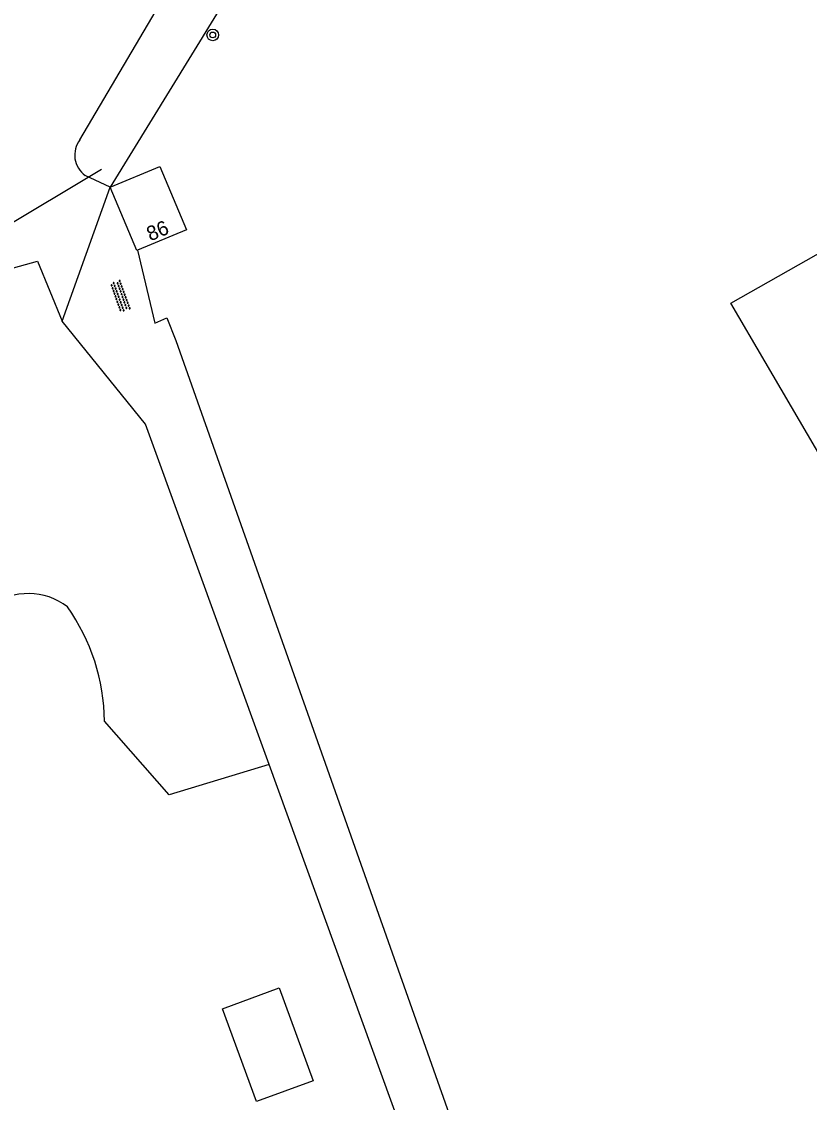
# Model space of a CAD drawing. Extents: x 135999 to 138000, y 396000 to 398501.
# Drawn here: x 137170.8 to 137225, y 398183.9 to 398258.2 of the extents above; entities that cross this region are included whole.
import ezdxf

# ---------------------------------------------------------------- set-up
doc = ezdxf.new("R2010")
doc.units = 0
for name, color, linetype in [('gg-afsc-erfafscheiding', 7, 'Continuous'), ('gg-afsc-hekwerk', 7, 'Continuous'), ('gg-anno-huisnummerreeks BGT', 7, 'Continuous'), ('gg-bbg-gedigitaliseerde bijgebouw', 7, 'Continuous'), ('gg-bbg-hoofdgebouw', 7, 'Continuous'), ('gg-kntw-bovenkant insteek waterloop', 7, 'Continuous'), ('gg-kwrk-duiker nz buis', 7, 'Continuous'), ('gt-grn-groengrens', 7, 'Continuous'), ('gt-grn-vlakafsluiter', 7, 'Continuous'), ('gt-symb-boom', 7, 'Continuous'), ('gt-symb-overige verharding', 7, 'Continuous')]:
    doc.layers.add(name, color=color, linetype=linetype)

# ---------------------------------------------------------------- blocks, each defined once
blk = doc.blocks.new('gt0-BOOM')
at = {"layer": 'gt-symb-boom'}
for radius in [0.4, 0.2]:
    blk.add_circle((0, 0), radius, dxfattribs=at)
blk = doc.blocks.new('gt0-OVH')
at = {"layer": 'gt-symb-overige verharding'}
for points in [[(-0.972, 0.298), (-0.967, 0.308), (-0.965, 0.319), (-0.966, 0.33), (-0.971, 0.34), (-0.978, 0.348), (-0.988, 0.353), (-0.999, 0.355), (-1.01, 0.354), (-1.02, 0.349), (-1.028, 0.342), (-1.033, 0.332), (-1.035, 0.321), (-1.034, 0.31), (-1.029, 0.3), (-1.022, 0.292), (-1.012, 0.287), (-1.001, 0.285), (-0.99, 0.286), (-0.98, 0.291)], [(-0.872, 0.106), (-0.867, 0.116), (-0.865, 0.126), (-0.866, 0.137), (-0.871, 0.147), (-0.878, 0.156), (-0.888, 0.161), (-0.899, 0.163), (-0.91, 0.162), (-0.92, 0.157), (-0.928, 0.15), (-0.933, 0.14), (-0.935, 0.129), (-0.934, 0.118), (-0.929, 0.108), (-0.922, 0.1), (-0.912, 0.095), (-0.901, 0.092), (-0.89, 0.094), (-0.88, 0.098)], [(-0.772, 0.298), (-0.767, 0.308), (-0.765, 0.319), (-0.766, 0.33), (-0.771, 0.34), (-0.778, 0.348), (-0.788, 0.353), (-0.799, 0.355), (-0.81, 0.354), (-0.82, 0.349), (-0.828, 0.342), (-0.833, 0.332), (-0.835, 0.321), (-0.834, 0.31), (-0.829, 0.3), (-0.822, 0.292), (-0.812, 0.287), (-0.801, 0.285), (-0.79, 0.286), (-0.78, 0.291)], [(-0.672, 0.106), (-0.667, 0.116), (-0.665, 0.126), (-0.666, 0.137), (-0.671, 0.147), (-0.678, 0.156), (-0.688, 0.161), (-0.699, 0.163), (-0.71, 0.162), (-0.72, 0.157), (-0.728, 0.15), (-0.733, 0.14), (-0.735, 0.129), (-0.734, 0.118), (-0.729, 0.108), (-0.722, 0.1), (-0.712, 0.095), (-0.701, 0.092), (-0.69, 0.094), (-0.68, 0.098)], [(-0.572, 0.298), (-0.567, 0.308), (-0.565, 0.319), (-0.566, 0.33), (-0.571, 0.34), (-0.578, 0.348), (-0.588, 0.353), (-0.599, 0.355), (-0.61, 0.354), (-0.62, 0.349), (-0.628, 0.342), (-0.633, 0.332), (-0.635, 0.321), (-0.634, 0.31), (-0.629, 0.3), (-0.622, 0.292), (-0.612, 0.287), (-0.601, 0.285), (-0.59, 0.286), (-0.58, 0.291)], [(-0.472, 0.106), (-0.467, 0.116), (-0.465, 0.126), (-0.466, 0.137), (-0.471, 0.147), (-0.478, 0.156), (-0.488, 0.161), (-0.499, 0.163), (-0.51, 0.162), (-0.52, 0.157), (-0.528, 0.15), (-0.533, 0.14), (-0.535, 0.129), (-0.534, 0.118), (-0.529, 0.108), (-0.522, 0.1), (-0.512, 0.095), (-0.501, 0.092), (-0.49, 0.094), (-0.48, 0.098)], [(-0.372, 0.298), (-0.367, 0.308), (-0.365, 0.319), (-0.366, 0.33), (-0.371, 0.34), (-0.378, 0.348), (-0.388, 0.353), (-0.399, 0.355), (-0.41, 0.354), (-0.42, 0.349), (-0.428, 0.342), (-0.433, 0.332), (-0.435, 0.321), (-0.434, 0.31), (-0.429, 0.3), (-0.422, 0.292), (-0.412, 0.287), (-0.401, 0.285), (-0.39, 0.286), (-0.38, 0.291)], [(-0.272, 0.106), (-0.267, 0.116), (-0.265, 0.126), (-0.266, 0.137), (-0.271, 0.147), (-0.278, 0.156), (-0.288, 0.161), (-0.299, 0.163), (-0.31, 0.162), (-0.32, 0.157), (-0.328, 0.15), (-0.333, 0.14), (-0.335, 0.129), (-0.334, 0.118), (-0.329, 0.108), (-0.322, 0.1), (-0.312, 0.095), (-0.301, 0.092), (-0.29, 0.094), (-0.28, 0.098)], [(-0.172, 0.298), (-0.167, 0.308), (-0.165, 0.319), (-0.166, 0.33), (-0.171, 0.34), (-0.178, 0.348), (-0.188, 0.353), (-0.199, 0.355), (-0.21, 0.354), (-0.22, 0.349), (-0.228, 0.342), (-0.233, 0.332), (-0.235, 0.321), (-0.234, 0.31), (-0.229, 0.3), (-0.222, 0.292), (-0.212, 0.287), (-0.201, 0.285), (-0.19, 0.286), (-0.18, 0.291)], [(-0.072, 0.106), (-0.067, 0.116), (-0.065, 0.126), (-0.066, 0.137), (-0.071, 0.147), (-0.078, 0.156), (-0.088, 0.161), (-0.099, 0.163), (-0.11, 0.162), (-0.12, 0.157), (-0.128, 0.15), (-0.133, 0.14), (-0.135, 0.129), (-0.134, 0.118), (-0.129, 0.108), (-0.122, 0.1), (-0.112, 0.095), (-0.101, 0.092), (-0.09, 0.094), (-0.08, 0.098)], [(0.028, 0.298), (0.033, 0.308), (0.035, 0.319), (0.034, 0.33), (0.029, 0.34), (0.022, 0.348), (0.012, 0.353), (0.001, 0.355), (-0.01, 0.354), (-0.02, 0.349), (-0.028, 0.342), (-0.033, 0.332), (-0.035, 0.321), (-0.034, 0.31), (-0.029, 0.3), (-0.022, 0.292), (-0.012, 0.287), (-0.001, 0.285), (0.01, 0.286), (0.02, 0.291)], [(0.128, 0.106), (0.133, 0.116), (0.135, 0.126), (0.134, 0.137), (0.129, 0.147), (0.122, 0.156), (0.112, 0.161), (0.101, 0.163), (0.09, 0.162), (0.08, 0.157), (0.072, 0.15), (0.067, 0.14), (0.065, 0.129), (0.066, 0.118), (0.071, 0.108), (0.078, 0.1), (0.088, 0.095), (0.099, 0.092), (0.11, 0.094), (0.12, 0.098)], [(0.228, 0.298), (0.233, 0.308), (0.235, 0.319), (0.234, 0.33), (0.229, 0.34), (0.222, 0.348), (0.212, 0.353), (0.201, 0.355), (0.19, 0.354), (0.18, 0.349), (0.172, 0.342), (0.167, 0.332), (0.165, 0.321), (0.166, 0.31), (0.171, 0.3), (0.178, 0.292), (0.188, 0.287), (0.199, 0.285), (0.21, 0.286), (0.22, 0.291)], [(0.328, 0.106), (0.333, 0.116), (0.335, 0.126), (0.334, 0.137), (0.329, 0.147), (0.322, 0.156), (0.312, 0.161), (0.301, 0.163), (0.29, 0.162), (0.28, 0.157), (0.272, 0.15), (0.267, 0.14), (0.265, 0.129), (0.266, 0.118), (0.271, 0.108), (0.278, 0.1), (0.288, 0.095), (0.299, 0.092), (0.31, 0.094), (0.32, 0.098)], [(0.428, 0.298), (0.433, 0.308), (0.435, 0.319), (0.434, 0.33), (0.429, 0.34), (0.422, 0.348), (0.412, 0.353), (0.401, 0.355), (0.39, 0.354), (0.38, 0.349), (0.372, 0.342), (0.367, 0.332), (0.365, 0.321), (0.366, 0.31), (0.371, 0.3), (0.378, 0.292), (0.388, 0.287), (0.399, 0.285), (0.41, 0.286), (0.42, 0.291)], [(0.528, 0.106), (0.533, 0.116), (0.535, 0.126), (0.534, 0.137), (0.529, 0.147), (0.522, 0.156), (0.512, 0.161), (0.501, 0.163), (0.49, 0.162), (0.48, 0.157), (0.472, 0.15), (0.467, 0.14), (0.465, 0.129), (0.466, 0.118), (0.471, 0.108), (0.478, 0.1), (0.488, 0.095), (0.499, 0.092), (0.51, 0.094), (0.52, 0.098)], [(0.628, 0.298), (0.633, 0.308), (0.635, 0.319), (0.634, 0.33), (0.629, 0.34), (0.622, 0.348), (0.612, 0.353), (0.601, 0.355), (0.59, 0.354), (0.58, 0.349), (0.572, 0.342), (0.567, 0.332), (0.565, 0.321), (0.566, 0.31), (0.571, 0.3), (0.578, 0.292), (0.588, 0.287), (0.599, 0.285), (0.61, 0.286), (0.62, 0.291)], [(0.728, 0.106), (0.733, 0.116), (0.735, 0.126), (0.734, 0.137), (0.729, 0.147), (0.722, 0.156), (0.712, 0.161), (0.701, 0.163), (0.69, 0.162), (0.68, 0.157), (0.672, 0.15), (0.667, 0.14), (0.665, 0.129), (0.666, 0.118), (0.671, 0.108), (0.678, 0.1), (0.688, 0.095), (0.699, 0.092), (0.71, 0.094), (0.72, 0.098)], [(0.828, 0.298), (0.833, 0.308), (0.835, 0.319), (0.834, 0.33), (0.829, 0.34), (0.822, 0.348), (0.812, 0.353), (0.801, 0.355), (0.79, 0.354), (0.78, 0.349), (0.772, 0.342), (0.767, 0.332), (0.765, 0.321), (0.766, 0.31), (0.771, 0.3), (0.778, 0.292), (0.788, 0.287), (0.799, 0.285), (0.81, 0.286), (0.82, 0.291)], [(0.928, 0.106), (0.933, 0.116), (0.935, 0.126), (0.934, 0.137), (0.929, 0.147), (0.922, 0.156), (0.912, 0.161), (0.901, 0.163), (0.89, 0.162), (0.88, 0.157), (0.872, 0.15), (0.867, 0.14), (0.865, 0.129), (0.866, 0.118), (0.871, 0.108), (0.878, 0.1), (0.888, 0.095), (0.899, 0.092), (0.91, 0.094), (0.92, 0.098)], [(1.028, 0.298), (1.033, 0.308), (1.035, 0.319), (1.034, 0.33), (1.029, 0.34), (1.022, 0.348), (1.012, 0.353), (1.001, 0.355), (0.99, 0.354), (0.98, 0.349), (0.972, 0.342), (0.967, 0.332), (0.965, 0.321), (0.966, 0.31), (0.971, 0.3), (0.978, 0.292), (0.988, 0.287), (0.999, 0.285), (1.01, 0.286), (1.02, 0.291)], [(-0.972, -0.142), (-0.967, -0.132), (-0.965, -0.121), (-0.966, -0.11), (-0.971, -0.1), (-0.978, -0.092), (-0.988, -0.087), (-0.999, -0.085), (-1.01, -0.086), (-1.02, -0.091), (-1.028, -0.098), (-1.033, -0.108), (-1.035, -0.119), (-1.034, -0.13), (-1.029, -0.14), (-1.022, -0.148), (-1.012, -0.153), (-1.001, -0.155), (-0.99, -0.154), (-0.98, -0.149)], [(-0.872, -0.334), (-0.867, -0.324), (-0.865, -0.314), (-0.866, -0.303), (-0.871, -0.293), (-0.878, -0.284), (-0.888, -0.279), (-0.899, -0.277), (-0.91, -0.278), (-0.92, -0.283), (-0.928, -0.29), (-0.933, -0.3), (-0.935, -0.311), (-0.934, -0.322), (-0.929, -0.332), (-0.922, -0.34), (-0.912, -0.345), (-0.901, -0.348), (-0.89, -0.346), (-0.88, -0.342)], [(-0.772, -0.142), (-0.767, -0.132), (-0.765, -0.121), (-0.766, -0.11), (-0.771, -0.1), (-0.778, -0.092), (-0.788, -0.087), (-0.799, -0.085), (-0.81, -0.086), (-0.82, -0.091), (-0.828, -0.098), (-0.833, -0.108), (-0.835, -0.119), (-0.834, -0.13), (-0.829, -0.14), (-0.822, -0.148), (-0.812, -0.153), (-0.801, -0.155), (-0.79, -0.154), (-0.78, -0.149)], [(-0.672, -0.334), (-0.667, -0.324), (-0.665, -0.314), (-0.666, -0.303), (-0.671, -0.293), (-0.678, -0.284), (-0.688, -0.279), (-0.699, -0.277), (-0.71, -0.278), (-0.72, -0.283), (-0.728, -0.29), (-0.733, -0.3), (-0.735, -0.311), (-0.734, -0.322), (-0.729, -0.332), (-0.722, -0.34), (-0.712, -0.345), (-0.701, -0.348), (-0.69, -0.346), (-0.68, -0.342)], [(-0.572, -0.142), (-0.567, -0.132), (-0.565, -0.121), (-0.566, -0.11), (-0.571, -0.1), (-0.578, -0.092), (-0.588, -0.087), (-0.599, -0.085), (-0.61, -0.086), (-0.62, -0.091), (-0.628, -0.098), (-0.633, -0.108), (-0.635, -0.119), (-0.634, -0.13), (-0.629, -0.14), (-0.622, -0.148), (-0.612, -0.153), (-0.601, -0.155), (-0.59, -0.154), (-0.58, -0.149)], [(-0.472, -0.334), (-0.467, -0.324), (-0.465, -0.314), (-0.466, -0.303), (-0.471, -0.293), (-0.478, -0.284), (-0.488, -0.279), (-0.499, -0.277), (-0.51, -0.278), (-0.52, -0.283), (-0.528, -0.29), (-0.533, -0.3), (-0.535, -0.311), (-0.534, -0.322), (-0.529, -0.332), (-0.522, -0.34), (-0.512, -0.345), (-0.501, -0.348), (-0.49, -0.346), (-0.48, -0.342)], [(-0.372, -0.142), (-0.367, -0.132), (-0.365, -0.121), (-0.366, -0.11), (-0.371, -0.1), (-0.378, -0.092), (-0.388, -0.087), (-0.399, -0.085), (-0.41, -0.086), (-0.42, -0.091), (-0.428, -0.098), (-0.433, -0.108), (-0.435, -0.119), (-0.434, -0.13), (-0.429, -0.14), (-0.422, -0.148), (-0.412, -0.153), (-0.401, -0.155), (-0.39, -0.154), (-0.38, -0.149)], [(-0.272, -0.334), (-0.267, -0.324), (-0.265, -0.314), (-0.266, -0.303), (-0.271, -0.293), (-0.278, -0.284), (-0.288, -0.279), (-0.299, -0.277), (-0.31, -0.278), (-0.32, -0.283), (-0.328, -0.29), (-0.333, -0.3), (-0.335, -0.311), (-0.334, -0.322), (-0.329, -0.332), (-0.322, -0.34), (-0.312, -0.345), (-0.301, -0.348), (-0.29, -0.346), (-0.28, -0.342)], [(-0.172, -0.142), (-0.167, -0.132), (-0.165, -0.121), (-0.166, -0.11), (-0.171, -0.1), (-0.178, -0.092), (-0.188, -0.087), (-0.199, -0.085), (-0.21, -0.086), (-0.22, -0.091), (-0.228, -0.098), (-0.233, -0.108), (-0.235, -0.119), (-0.234, -0.13), (-0.229, -0.14), (-0.222, -0.148), (-0.212, -0.153), (-0.201, -0.155), (-0.19, -0.154), (-0.18, -0.149)], [(-0.072, -0.334), (-0.067, -0.324), (-0.065, -0.314), (-0.066, -0.303), (-0.071, -0.293), (-0.078, -0.284), (-0.088, -0.279), (-0.099, -0.277), (-0.11, -0.278), (-0.12, -0.283), (-0.128, -0.29), (-0.133, -0.3), (-0.135, -0.311), (-0.134, -0.322), (-0.129, -0.332), (-0.122, -0.34), (-0.112, -0.345), (-0.101, -0.348), (-0.09, -0.346), (-0.08, -0.342)], [(0.028, -0.142), (0.033, -0.132), (0.035, -0.121), (0.034, -0.11), (0.029, -0.1), (0.022, -0.092), (0.012, -0.087), (0.001, -0.085), (-0.01, -0.086), (-0.02, -0.091), (-0.028, -0.098), (-0.033, -0.108), (-0.035, -0.119), (-0.034, -0.13), (-0.029, -0.14), (-0.022, -0.148), (-0.012, -0.153), (-0.001, -0.155), (0.01, -0.154), (0.02, -0.149)], [(0.128, -0.334), (0.133, -0.324), (0.135, -0.314), (0.134, -0.303), (0.129, -0.293), (0.122, -0.284), (0.112, -0.279), (0.101, -0.277), (0.09, -0.278), (0.08, -0.283), (0.072, -0.29), (0.067, -0.3), (0.065, -0.311), (0.066, -0.322), (0.071, -0.332), (0.078, -0.34), (0.088, -0.345), (0.099, -0.348), (0.11, -0.346), (0.12, -0.342)], [(0.228, -0.142), (0.233, -0.132), (0.235, -0.121), (0.234, -0.11), (0.229, -0.1), (0.222, -0.092), (0.212, -0.087), (0.201, -0.085), (0.19, -0.086), (0.18, -0.091), (0.172, -0.098), (0.167, -0.108), (0.165, -0.119), (0.166, -0.13), (0.171, -0.14), (0.178, -0.148), (0.188, -0.153), (0.199, -0.155), (0.21, -0.154), (0.22, -0.149)], [(0.328, -0.334), (0.333, -0.324), (0.335, -0.314), (0.334, -0.303), (0.329, -0.293), (0.322, -0.284), (0.312, -0.279), (0.301, -0.277), (0.29, -0.278), (0.28, -0.283), (0.272, -0.29), (0.267, -0.3), (0.265, -0.311), (0.266, -0.322), (0.271, -0.332), (0.278, -0.34), (0.288, -0.345), (0.299, -0.348), (0.31, -0.346), (0.32, -0.342)], [(0.428, -0.142), (0.433, -0.132), (0.435, -0.121), (0.434, -0.11), (0.429, -0.1), (0.422, -0.092), (0.412, -0.087), (0.401, -0.085), (0.39, -0.086), (0.38, -0.091), (0.372, -0.098), (0.367, -0.108), (0.365, -0.119), (0.366, -0.13), (0.371, -0.14), (0.378, -0.148), (0.388, -0.153), (0.399, -0.155), (0.41, -0.154), (0.42, -0.149)], [(0.528, -0.334), (0.533, -0.324), (0.535, -0.314), (0.534, -0.303), (0.529, -0.293), (0.522, -0.284), (0.512, -0.279), (0.501, -0.277), (0.49, -0.278), (0.48, -0.283), (0.472, -0.29), (0.467, -0.3), (0.465, -0.311), (0.466, -0.322), (0.471, -0.332), (0.478, -0.34), (0.488, -0.345), (0.499, -0.348), (0.51, -0.346), (0.52, -0.342)], [(0.628, -0.142), (0.633, -0.132), (0.635, -0.121), (0.634, -0.11), (0.629, -0.1), (0.622, -0.092), (0.612, -0.087), (0.601, -0.085), (0.59, -0.086), (0.58, -0.091), (0.572, -0.098), (0.567, -0.108), (0.565, -0.119), (0.566, -0.13), (0.571, -0.14), (0.578, -0.148), (0.588, -0.153), (0.599, -0.155), (0.61, -0.154), (0.62, -0.149)], [(0.728, -0.334), (0.733, -0.324), (0.735, -0.314), (0.734, -0.303), (0.729, -0.293), (0.722, -0.284), (0.712, -0.279), (0.701, -0.277), (0.69, -0.278), (0.68, -0.283), (0.672, -0.29), (0.667, -0.3), (0.665, -0.311), (0.666, -0.322), (0.671, -0.332), (0.678, -0.34), (0.688, -0.345), (0.699, -0.348), (0.71, -0.346), (0.72, -0.342)], [(0.828, -0.142), (0.833, -0.132), (0.835, -0.121), (0.834, -0.11), (0.829, -0.1), (0.822, -0.092), (0.812, -0.087), (0.801, -0.085), (0.79, -0.086), (0.78, -0.091), (0.772, -0.098), (0.767, -0.108), (0.765, -0.119), (0.766, -0.13), (0.771, -0.14), (0.778, -0.148), (0.788, -0.153), (0.799, -0.155), (0.81, -0.154), (0.82, -0.149)], [(0.928, -0.334), (0.933, -0.324), (0.935, -0.314), (0.934, -0.303), (0.929, -0.293), (0.922, -0.284), (0.912, -0.279), (0.901, -0.277), (0.89, -0.278), (0.88, -0.283), (0.872, -0.29), (0.867, -0.3), (0.865, -0.311), (0.866, -0.322), (0.871, -0.332), (0.878, -0.34), (0.888, -0.345), (0.899, -0.348), (0.91, -0.346), (0.92, -0.342)], [(1.028, -0.142), (1.033, -0.132), (1.035, -0.121), (1.034, -0.11), (1.029, -0.1), (1.022, -0.092), (1.012, -0.087), (1.001, -0.085), (0.99, -0.086), (0.98, -0.091), (0.972, -0.098), (0.967, -0.108), (0.965, -0.119), (0.966, -0.13), (0.971, -0.14), (0.978, -0.148), (0.988, -0.153), (0.999, -0.155), (1.01, -0.154), (1.02, -0.149)]]:
    blk.add_lwpolyline(points, close=True, dxfattribs=at)

msp = doc.modelspace()

# ---------------------------------------------------------------- linework, layer by layer
at = {"layer": 'gg-afsc-erfafscheiding'}
msp.add_lwpolyline([(137167.08, 398240.394), (137171.889, 398241.726), (137173.602, 398237.596)], dxfattribs=at)
at = {"layer": 'gg-afsc-hekwerk'}
for p, q in [((137173.602, 398237.596), (137176.91, 398246.82)), ((137218.921, 398121.46), (137187.826, 398207.11))]:
    msp.add_line(p, q, dxfattribs=at)
for points in [[(137178.772, 398242.487), (137179.979, 398237.47), (137180.79, 398237.841), (137181.415, 398236.286), (137221.854, 398121.81)], [(137178.772, 398242.487), (137179.979, 398237.47), (137180.79, 398237.841), (137181.415, 398236.286), (137221.854, 398121.81)], [(137187.826, 398207.11), (137179.327, 398230.519), (137173.602, 398237.596)]]:
    msp.add_lwpolyline(points, dxfattribs=at)
at = {"layer": 'gg-bbg-gedigitaliseerde bijgebouw'}
msp.add_lwpolyline([(137184.618, 398190.314), (137188.514, 398191.746), (137190.863, 398185.354), (137186.966, 398183.922), (137184.618, 398190.314)], dxfattribs=at)
at = {"layer": 'gg-bbg-hoofdgebouw'}
for points in [[(137176.91, 398246.82), (137180.32, 398248.24), (137182.14, 398243.89), (137178.772, 398242.487)], [(137178.772, 398242.487), (137178.73, 398242.47), (137176.91, 398246.82)]]:
    msp.add_lwpolyline(points, dxfattribs=at)
at = {"layer": 'gg-kntw-bovenkant insteek waterloop'}
for p, q in [((137174.819, 398250.074), (137207.259, 398305.216)), ((137176.91, 398246.82), (137175.184, 398247.634))]:
    msp.add_line(p, q, dxfattribs=at)
msp.add_lwpolyline([(137207.259, 398305.216), (137208.917, 398304.022), (137210.48, 398301.469), (137176.91, 398246.82)], dxfattribs=at)
msp.add_arc((137176.162, 398249.028), 1.702, 142.07479, 234.94081, dxfattribs=at)
at = {"layer": 'gg-kwrk-duiker nz buis'}
msp.add_line((137166.015, 398241.9), (137176.295, 398248.05), dxfattribs=at)
at = {"layer": 'gt-grn-groengrens'}
msp.add_lwpolyline([(137187.826, 398207.11), (137180.948, 398205.032), (137176.502, 398210.088)], dxfattribs=at)
for centre, radius, start, end in [((137171.292, 398214.583), 4.29, 51.66217, 127.53408), ((137162.8, 398209.988), 13.702, 0.41928, 35.5165)]:
    msp.add_arc(centre, radius, start, end, dxfattribs=at)
at = {"layer": 'gt-grn-vlakafsluiter'}
msp.add_lwpolyline([(137274.464, 398145.088), (137219.591, 398238.842), (137241.163, 398251.055)], dxfattribs=at)

# ---------------------------------------------------------------- block references
at = {"layer": 'gt-symb-boom'}
msp.add_blockref('gt0-BOOM', (137183.955, 398257.293), dxfattribs=at)
at = {"layer": 'gt-symb-overige verharding', "rotation": -70.06095208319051}
msp.add_blockref('gt0-OVH', (137177.593, 398239.323), dxfattribs=at)

# ---------------------------------------------------------------- texts
at = {"layer": 'gg-anno-huisnummerreeks BGT'}
msp.add_text('86', height=1, rotation=22.6, dxfattribs=at).set_placement((137179.66, 398243.09))

doc.saveas('drawing.dxf')
